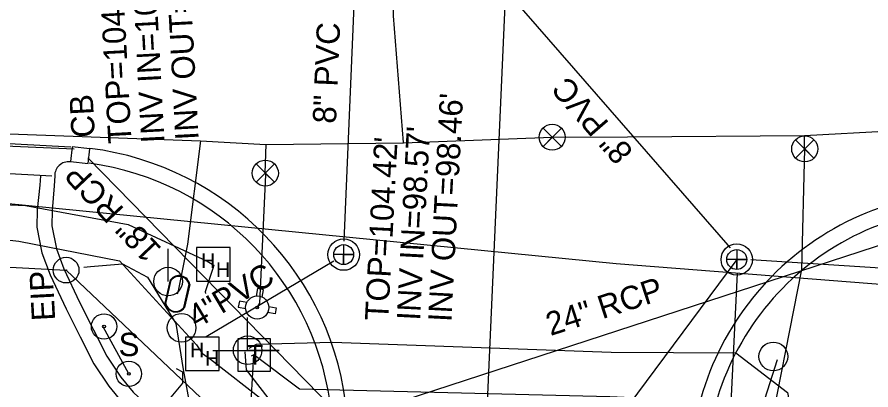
# Model space of a CAD drawing. Extents: x 2364404 to 2371833, y 798876 to 809754.
# Drawn here: x 2368878 to 2369024.2, y 801264 to 801327.9 of the extents above; entities that cross this region are included whole.
import ezdxf

# ---------------------------------------------------------------- set-up
doc = ezdxf.new("R2010")
doc.units = 0
for name, color, linetype in [('Exist Other Culture Sign CELL', 7, 'Continuous'), ('Exist Other Culture Sign Text', 7, 'Continuous'), ('Exist Property Iron Pin CELL', 7, 'Continuous'), ('Exist Property Iron Pin Text', 7, 'Continuous'), ('Exist Right of Way Line', 7, 'Continuous'), ('Exist Roads Curbs', 7, 'Continuous'), ('Exist Roads EOP', 7, 'Continuous'), ('Exist Roads EOP Other', 7, 'Continuous'), ('Exist Structure Minor Catch Basin', 7, 'Continuous'), ('Exist Structure Minor Catch Basin Text', 7, 'Continuous'), ('Exist Structure Minor Drop Inlet Top Elevation', 7, 'Continuous'), ('Exist Structure Minor Pipes RCP 15 Inch Invert', 7, 'Continuous'), ('Exist Structure Minor Pipes RCP 18 Inch', 7, 'Continuous'), ('Exist Structure Minor Pipes RCP 18 Inch Text', 7, 'Continuous'), ('Exist Structure Minor Pipes RCP 24 Inch', 7, 'Continuous'), ('Exist Structure Minor Pipes RCP 24 Inch Text', 7, 'Continuous'), ('Exist Utilities Other Pole CELL', 7, 'Continuous'), ('Exist Utilities Power Hand Hole CELL', 7, 'Continuous'), ('Exist Utilities Power Joint Use Telephone CELL', 7, 'Continuous'), ('Exist Utilities Power Pole CELL', 7, 'Continuous'), ('Exist Utilities Power UG Cable SUE LOS B', 7, 'Continuous'), ('Exist Utilities Sanitary Sewer Manhole CELL', 7, 'Continuous'), ('Exist Utilities Sanitary Sewer Manhole Leader', 7, 'Continuous'), ('Exist Utilities Sanitary Sewer Manhole Top Elevation', 7, 'Continuous'), ('Exist Utilities Sanitary Sewer UG Line', 7, 'Continuous'), ('Exist Utilities Sanitary Sewer UG Line Invert Elevation', 7, 'Continuous'), ('Exist Utilities Sanitary Sewer UG Line Text', 7, 'Continuous'), ('Exist Utilities Telephone Hand Hole CELL', 7, 'Continuous'), ('Exist Utilities Telephone Pedestal CELL', 7, 'Continuous'), ('Exist Utilities Telephone UG Cable SUE LOS C', 7, 'Continuous'), ('Exist Utilities Telephone UG FO SUE LOS B', 7, 'Continuous'), ('Exist Utilities TV UG Cable SUE LOS B', 7, 'Continuous'), ('Exist Utilities TV UG FO Cable SUE LOS B', 7, 'Continuous'), ('Exist Utilities Water Fire Hydrant CELL', 7, 'Continuous'), ('Exist Utilities Water Meter CELL', 7, 'Continuous'), ('Exist Utilities Water UG Line SUE LOS B', 7, 'Continuous'), ('Exist Utilities Water Valve CELL', 7, 'Continuous'), ('Exist Vegetation Hedge Row', 7, 'Continuous'), ('Prop Horizontal Alignment', 7, 'Continuous')]:
    doc.layers.add(name, color=color, linetype=linetype)

msp = doc.modelspace()

# ---------------------------------------------------------------- linework, layer by layer
at = {"layer": 'Exist Other Culture Sign CELL'}
msp.add_line((2368897.13, 801266.77), (2368892.71, 801274.83), dxfattribs=at)
for centre, radius in [((2368892.86, 801274.88), 2.18), ((2368892.86, 801274.88), 0.24), ((2368897.11, 801266.76), 2.18), ((2368897.11, 801266.76), 0.24)]:
    msp.add_circle(centre, radius, dxfattribs=at)
at = {"layer": 'Exist Property Iron Pin CELL'}
for radius in [2.2, 0.0707]:
    msp.add_circle((2368886.36, 801284.54), radius, dxfattribs=at)
at = {"layer": 'Exist Right of Way Line'}
for p, q in [((2368801.34, 801289.22), (2368886.36, 801284.54)), ((2368886.36, 801284.54), (2368918.23, 801254.37))]:
    msp.add_line(p, q, dxfattribs=at)
at = {"layer": 'Exist Roads Curbs'}
msp.add_lwpolyline([(2368884.4, 801300.71), (2368884.33, 801298.97), (2368883.95, 801294.75), (2368883.93, 801292.15), (2368884.69, 801288.2), (2368885.98, 801284.75), (2368888.65, 801279.03), (2368891.05, 801274.29), (2368893.34, 801269.79), (2368895.75, 801266.18), (2368897.85, 801263.59), (2368900.55, 801261.11), (2368904.02, 801258.56), (2368907.21, 801257.21), (2368910.43, 801256.72), (2368913.97, 801256.42), (2368916.77, 801255.84), (2368919.58, 801254.79), (2368922.73, 801253.21), (2368925.43, 801252.52), (2368929.38, 801252.2)], dxfattribs=at)
for centre, radius, start, end in [((2368886.81, 801300.72), 2.41, 84.3204, 180.2097), ((2368883.88, 801255.11), 48.18, 5.6156, 82.3343), ((2369042.24, 801248.99), 46.37, 85.433, 177.1394)]:
    msp.add_arc(centre, radius, start, end, dxfattribs=at)
at = {"layer": 'Exist Roads EOP'}
msp.add_lwpolyline([(2368887.17, 801305.64), (2368852.09, 801307.49), (2368827.15, 801308.72)], dxfattribs=at)
for centre, radius, start, end in [((2368884.26, 801255.39), 50.4, 4.9757, 82.9726), ((2369041.99, 801249.29), 48.72, 85.1304, 177.211)]:
    msp.add_arc(centre, radius, start, end, dxfattribs=at)
at = {"layer": 'Exist Roads EOP Other'}
msp.add_line((2368854.88, 801302.21), (2368883.9, 801300.72), dxfattribs=at)
msp.add_lwpolyline([(2368881.95, 801300.72), (2368881.86, 801299.12), (2368881.4, 801294.9), (2368881.37, 801291.91), (2368882.22, 801287.5), (2368883.62, 801283.76), (2368886.35, 801277.91), (2368888.76, 801273.13), (2368891.13, 801268.5), (2368893.69, 801264.66), (2368895.98, 801261.83), (2368898.92, 801259.13), (2368902.75, 801256.32), (2368906.51, 801254.73), (2368910.13, 801254.18), (2368913.61, 801253.89), (2368916.05, 801253.38), (2368918.55, 801252.44), (2368921.83, 801250.8), (2368925.08, 801249.97), (2368928.34, 801249.91), (2368928.96, 801249.91)], dxfattribs=at)
at = {"layer": 'Exist Structure Minor Catch Basin'}
msp.add_lwpolyline([(2368887.13, 801303.18), (2368890.16, 801302.85), (2368890.42, 801305.33), (2368887.4, 801305.67)], close=True, dxfattribs=at)
at = {"layer": 'Exist Structure Minor Pipes RCP 18 Inch'}
for p, q in [((2368887.71, 801305.26), (2368755.09, 801311.18)), ((2368933.97, 801258.92), (2368890.08, 801303.81))]:
    msp.add_line(p, q, dxfattribs=at)
at = {"layer": 'Exist Structure Minor Pipes RCP 24 Inch'}
msp.add_line((2368933.97, 801258.92), (2369046.17, 801295.47), dxfattribs=at)
at = {"layer": 'Exist Utilities Other Pole CELL'}
for centre in [(2368906.14, 801274.64), (2369007.53, 801269.74)]:
    msp.add_circle(centre, 2.46, dxfattribs=at)
at = {"layer": 'Exist Utilities Power Hand Hole CELL'}
msp.add_line((2368911.65, 801285.37), (2368911.65, 801285.37), dxfattribs=at)
msp.add_lwpolyline([(2368908.7, 801282.65), (2368914.45, 801282.65), (2368914.45, 801288.4), (2368908.7, 801288.4), (2368908.7, 801282.65)], dxfattribs=at)
at = {"layer": 'Exist Utilities Power Joint Use Telephone CELL'}
msp.add_line((2368917.46, 801270.79), (2368917.46, 801270.79), dxfattribs=at)
msp.add_lwpolyline([(2368911.52, 801270.79), (2368922.86, 801270.76), (2368917.46, 801270.78), (2368917.46, 801276.42)], dxfattribs=at)
msp.add_circle((2368917.46, 801270.8), 2.45, dxfattribs=at)
at = {"layer": 'Exist Utilities Power Pole CELL'}
for q in [(2368903.83, 801288.21), (2368903.83, 801282.59)]:
    msp.add_line((2368903.83, 801282.59), q, dxfattribs=at)
msp.add_circle((2368903.83, 801282.59), 2.45, dxfattribs=at)
at = {"layer": 'Exist Utilities Power UG Cable SUE LOS B'}
for points in [[(2368836.07, 801300.8), (2368836.08, 801300.17), (2368837.08, 801297.52), (2368879.4, 801295.65), (2368897, 801292.38), (2368910.54, 801286.07), (2368911.65, 801285.37)], [(2368911.65, 801285.37), (2368911.48, 801284.82), (2368910.18, 801280.84), (2368910.26, 801280.52)], [(2368997.79, 801221.88), (2368998.76, 801222.19), (2369003.95, 801255.77), (2369008.22, 801269.21)], [(2368864.32, 801202.13), (2368865.4, 801212.88), (2368869.62, 801221.19), (2368881.88, 801235.99), (2368898.16, 801256.74), (2368900.97, 801257.44), (2368901.51, 801259.35), (2368906.33, 801265.15), (2368906.34, 801267.02), (2368905.25, 801267.62)]]:
    msp.add_lwpolyline(points, dxfattribs=at)
at = {"layer": 'Exist Utilities Sanitary Sewer Manhole CELL'}
for points in [[(2368933.91, 801288.91), (2368933.91, 801285.48), (2368933.91, 801287.2), (2368935.62, 801287.2), (2368932.19, 801287.2)], [(2369001.26, 801288.07), (2369001.26, 801284.65), (2369001.26, 801286.36), (2369002.97, 801286.36), (2368999.55, 801286.36)]]:
    msp.add_lwpolyline(points, dxfattribs=at)
for centre, radius in [((2368933.91, 801287.2), 2.69), ((2368933.91, 801287.2), 1.71), ((2369001.26, 801286.36), 2.69), ((2369001.26, 801286.36), 1.71)]:
    msp.add_circle(centre, radius, dxfattribs=at)
at = {"layer": 'Exist Utilities Sanitary Sewer Manhole Leader'}
msp.add_lwpolyline([(2369001.26, 801286.36), (2368970.18, 801244.52), (2368970.77, 801231.02)], dxfattribs=at)
at = {"layer": 'Exist Utilities Sanitary Sewer UG Line'}
for p, q in [((2368936.87, 801358.25), (2368933.95, 801289.48)), ((2368938.75, 801358.97), (2369000.13, 801288.38)), ((2368932.2, 801286.06), (2368910.35, 801273.08)), ((2369003.67, 801286.39), (2369342.03, 801264.33)), ((2369001.36, 801284.02), (2368991.67, 801085.55))]:
    msp.add_line(p, q, dxfattribs=at)
at = {"layer": 'Exist Utilities Telephone Hand Hole CELL'}
for p, q in [((2368906.83, 801273.07), (2368906.83, 801267.34)), ((2368912.56, 801273.07), (2368906.83, 801273.07)), ((2368912.56, 801267.34), (2368912.56, 801273.07)), ((2368909.7, 801270.21), (2368909.7, 801270.21)), ((2368906.83, 801267.34), (2368912.56, 801267.34))]:
    msp.add_line(p, q, dxfattribs=at)
at = {"layer": 'Exist Utilities Telephone Pedestal CELL'}
msp.add_line((2368918.5, 801270.02), (2368918.5, 801270.02), dxfattribs=at)
msp.add_lwpolyline([(2368915.77, 801267.19), (2368921.37, 801267.19), (2368921.37, 801272.79), (2368915.77, 801272.79), (2368915.77, 801267.19)], dxfattribs=at)
at = {"layer": 'Exist Utilities Telephone UG Cable SUE LOS C'}
for points in [[(2368864.47, 801157.35), (2368864.88, 801157.32), (2368868.75, 801157.05), (2368888.19, 801148.14), (2368917.53, 801148.75), (2368918.44, 801150.56), (2368917.4, 801182.76), (2368917.89, 801258.95), (2368918.5, 801270.02), (2368918.5, 801270.02), (2368918.08, 801269.8)], [(2368918.5, 801270.02), (2368918.99, 801269.76), (2368926.34, 801264.17), (2368979.49, 801262.87), (2368997.97, 801262.03), (2368999.96, 801260.73), (2369001.12, 801258.36), (2368999.8, 801256.35), (2368996.15, 801225.17), (2368994.12, 801176.66), (2368993.89, 801126.68), (2368988.91, 801084), (2368984.84, 801041.86), (2368981.79, 801000.37), (2368989.48, 800991.38), (2368992.6, 800985.33), (2369013.85, 800986.11), (2369014.2, 800985.91)]]:
    msp.add_lwpolyline(points, dxfattribs=at)
at = {"layer": 'Exist Utilities Telephone UG FO SUE LOS B'}
for points in [[(2368438.53, 801311.53), (2368477.91, 801308.41), (2368528.46, 801305.56), (2368579.31, 801304.77), (2368628.94, 801301.83), (2368679.36, 801299.84), (2368779.99, 801301.63), (2368829.13, 801300.67), (2368829.59, 801300.57), (2368980.58, 801285.7), (2369030.97, 801281.74), (2369083.47, 801279.38), (2369131.43, 801275.25), (2369181.24, 801275.14), (2369233.3, 801274.22), (2369282.24, 801272.78), (2369328.85, 801272.19), (2369330.73, 801272.71)], [(2368888.47, 800838.32), (2368897.19, 800886.57), (2368904.05, 800935.88), (2368909.87, 800985.86), (2368917.34, 801034.59), (2368926.04, 801130.79), (2368928.08, 801180.09), (2368923.54, 801254.59), (2368921.96, 801261.38), (2368917.26, 801267.45), (2368917.05, 801270.53)]]:
    msp.add_lwpolyline(points, dxfattribs=at)
at = {"layer": 'Exist Utilities TV UG Cable SUE LOS B'}
msp.add_lwpolyline([(2368917.74, 801271.19), (2368918.95, 801271.82), (2368931.99, 801272.21), (2368979.72, 801270.48), (2369001.09, 801270.35), (2369009.94, 801263.54), (2369011.77, 801253.9), (2369003.65, 801225.28), (2368999.95, 801176.13), (2368999.16, 801126.36), (2369004.08, 801084.87), (2369004.4, 801083.69), (2369009.28, 801039.62), (2369008.61, 801022.29), (2369012.6, 800989.59), (2369013.15, 800987.98), (2369013.55, 800987.28)], dxfattribs=at)
at = {"layer": 'Exist Utilities TV UG FO Cable SUE LOS B'}
for points in [[(2368438.7, 801286.36), (2368478.9, 801291.63), (2368525.73, 801286.34), (2368576.1, 801283.02), (2368629.09, 801280.94), (2368678.03, 801278.2), (2368751.91, 801276.46), (2368763.61, 801282.47), (2368780.29, 801290.82), (2368829.15, 801294.87), (2368878.23, 801289.5), (2368895.51, 801286.11), (2368908.7, 801271.72), (2368909.73, 801270.19)], [(2368873.37, 800839.43), (2368879.14, 800891.4), (2368886.18, 800939.62), (2368897.19, 800987.4), (2368908.39, 801035.54), (2368916.96, 801084.38), (2368920.35, 801129.92), (2368923.45, 801180.34), (2368923.88, 801227.73), (2368922.75, 801254.43), (2368920.2, 801262.16), (2368911.12, 801269.2), (2368909.73, 801270.19)]]:
    msp.add_lwpolyline(points, dxfattribs=at)
at = {"layer": 'Exist Utilities Water Fire Hydrant CELL'}
msp.add_line((2368919.1, 801278.13), (2368919.1, 801278.13), dxfattribs=at)
for points in [[(2368919.95, 801279.92), (2368920.18, 801281.18), (2368919.17, 801281.37), (2368918.94, 801280.1)], [(2368917.31, 801278.97), (2368916.04, 801279.21), (2368915.86, 801278.2), (2368917.15, 801277.96)], [(2368921.07, 801278.29), (2368922.34, 801278.06), (2368922.16, 801277.05), (2368920.87, 801277.28)]]:
    msp.add_lwpolyline(points, dxfattribs=at)
for radius in [1.98, 0.243]:
    msp.add_circle((2368919.1, 801278.13), radius, dxfattribs=at)
at = {"layer": 'Exist Utilities Water Meter CELL'}
msp.add_line((2368905.43, 801280.48), (2368905.43, 801280.48), dxfattribs=at)
for points in [[(2368903.31, 801278.87), (2368904.24, 801282.87)], [(2368903.45, 801278.84), (2368904.37, 801282.84)], [(2368907.41, 801282.11), (2368906.49, 801278.14)], [(2368907.55, 801282.08), (2368906.63, 801278.11)]]:
    msp.add_lwpolyline(points, dxfattribs=at)
for centre, radius, start, end in [((2368905.72, 801281.75), 1.86, 10.1495, 142.9508), ((2368905.72, 801281.74), 1.73, 12.2724, 140.7538), ((2368905.14, 801279.22), 1.86, 190.6198, 323.2798), ((2368905.14, 801279.2), 1.73, 192.0986, 321.8443)]:
    msp.add_arc(centre, radius, start, end, dxfattribs=at)
at = {"layer": 'Exist Utilities Water UG Line SUE LOS B'}
for points in [[(2368944.17, 801306.36), (2368944.15, 801306.44), (2368942.46, 801328.15), (2368942.83, 801372.49), (2368940.52, 801419.1), (2368939.42, 801468.71), (2368937.23, 801519.5), (2368933.92, 801569.7), (2368930.77, 801618.48), (2368927.83, 801671.8), (2368925.63, 801701.3), (2368924.44, 801716.42)], [(2368439.22, 801305.49), (2368478.15, 801309.66), (2368528.61, 801312.95), (2368579.79, 801315.45), (2368629.85, 801317.31), (2368680.63, 801317.38), (2368780.96, 801312.67), (2368831.31, 801309.57), (2368909.4, 801306.69), (2368920.59, 801306.11), (2368944.17, 801306.36), (2368969.64, 801307.33), (2368982.54, 801307.41), (2369012.89, 801307.63)], [(2369006.2, 801253.01), (2369012.4, 801284.66), (2369012.91, 801305.33), (2369012.89, 801305.65), (2369012.89, 801307.63)], [(2369012.89, 801307.63), (2369027.57, 801308.45), (2369115.59, 801302.73), (2369132.52, 801301.62), (2369177.38, 801300.64), (2369244.93, 801298.66), (2369282.1, 801297.43), (2369331.66, 801295.61), (2369383.14, 801292.84), (2369433.44, 801289.64), (2369445.05, 801289.69), (2369474.51, 801289.35)], [(2368905.43, 801280.48), (2368905.61, 801281), (2368907.23, 801288.98), (2368909.45, 801306.7)], [(2368919.1, 801278.13), (2368919.55, 801278.9), (2368920.59, 801300.88), (2368920.49, 801301.18), (2368920.66, 801306.16)]]:
    msp.add_lwpolyline(points, dxfattribs=at)
at = {"layer": 'Exist Utilities Water Valve CELL'}
for points in [[(2368971.22, 801308.9), (2368968.07, 801305.75), (2368969.64, 801307.33), (2368971.22, 801305.75), (2368968.07, 801308.9)], [(2369014.48, 801306.91), (2369011.33, 801303.76), (2369012.91, 801305.33), (2369014.48, 801303.76), (2369011.33, 801306.91)], [(2368922.07, 801302.76), (2368918.92, 801299.61), (2368920.49, 801301.18), (2368922.07, 801299.61), (2368918.92, 801302.76)]]:
    msp.add_lwpolyline(points, dxfattribs=at)
for centre in [(2368969.64, 801307.33), (2369012.91, 801305.33), (2368920.49, 801301.18)]:
    msp.add_circle(centre, 2.23, dxfattribs=at)
at = {"layer": 'Exist Vegetation Hedge Row'}
msp.add_lwpolyline([(2368889.38, 801285.05), (2368890.51, 801285.15), (2368896.01, 801285.64), (2368900.32, 801283.31), (2368905.14, 801275.38), (2368906.4, 801267.51), (2368907.37, 801262.22), (2368906.09, 801260.82)], dxfattribs=at)
at = {"layer": 'Prop Horizontal Alignment'}
msp.add_line((2368954.49, 801171), (2368961.66, 801331.44), dxfattribs=at)

# ---------------------------------------------------------------- texts
at = {"layer": 'Exist Other Culture Sign Text'}
msp.add_text('S', height=4, dxfattribs=at).set_placement((2368895.35, 801269.8))
at = {"layer": 'Exist Property Iron Pin Text'}
msp.add_text('EIP', height=4, rotation=93.0566, dxfattribs=at).set_placement((2368884.5, 801275.94))
at = {"layer": 'Exist Structure Minor Catch Basin Text'}
msp.add_text('CB', height=4, rotation=93.0566, dxfattribs=at).set_placement((2368891.3, 801307.36))
at = {"layer": 'Exist Structure Minor Drop Inlet Top Elevation'}
msp.add_text("TOP=104.38'", height=4, rotation=93.0566, dxfattribs=at).set_placement((2368897.59, 801306.35))
at = {"layer": 'Exist Structure Minor Pipes RCP 15 Inch Invert'}
for s, p in [("INV OUT=100.47'", (2368909.08, 801306.94)), ("INV IN=100.60'", (2368903.23, 801306.43))]:
    msp.add_text(s, height=4, rotation=93.0566, dxfattribs=at).set_placement(p)
at = {"layer": 'Exist Structure Minor Pipes RCP 18 Inch Text'}
msp.add_text('18" RCP', height=4, rotation=133.4788, dxfattribs=at).set_placement((2368902.89, 801288.24))
at = {"layer": 'Exist Structure Minor Pipes RCP 24 Inch Text'}
msp.add_text('24" RCP', height=4, rotation=18.0447, dxfattribs=at).set_placement((2368969.35, 801273.23))
at = {"layer": 'Exist Utilities Power Hand Hole CELL'}
for p in [(2368909.49, 801284.9), (2368912.05, 801283.38)]:
    msp.add_text('H', height=2.5, dxfattribs=at).set_placement(p)
at = {"layer": 'Exist Utilities Sanitary Sewer Manhole Top Elevation'}
msp.add_text("TOP=104.42'", height=4, rotation=87.0259, dxfattribs=at).set_placement((2368941.54, 801275.8))
at = {"layer": 'Exist Utilities Sanitary Sewer UG Line Invert Elevation'}
for s, p in [("INV OUT=98.46'", (2368952.37, 801275.6)), ("INV IN=98.57'", (2368947, 801275.84))]:
    msp.add_text(s, height=4, rotation=87.0259, dxfattribs=at).set_placement(p)
at = {"layer": 'Exist Utilities Sanitary Sewer UG Line Text'}
for s, rotation, p in [('8" PVC', 87.5635, (2368932.59, 801309.61)), ('8" PVC', 131.0097, (2368983.7, 801304.93)), ('4"PVC', 30.6999, (2368908.75, 801274.45))]:
    msp.add_text(s, height=4, rotation=rotation, dxfattribs=at).set_placement(p)
at = {"layer": 'Exist Utilities Telephone Hand Hole CELL'}
for p in [(2368907.61, 801269.61), (2368910.18, 801268.15)]:
    msp.add_text('H', height=2.5, dxfattribs=at).set_placement(p)
at = {"layer": 'Exist Utilities Telephone Pedestal CELL'}
msp.add_text('T', height=3.42, dxfattribs=at).set_placement((2368917.36, 801268.31))

doc.saveas('drawing.dxf')
